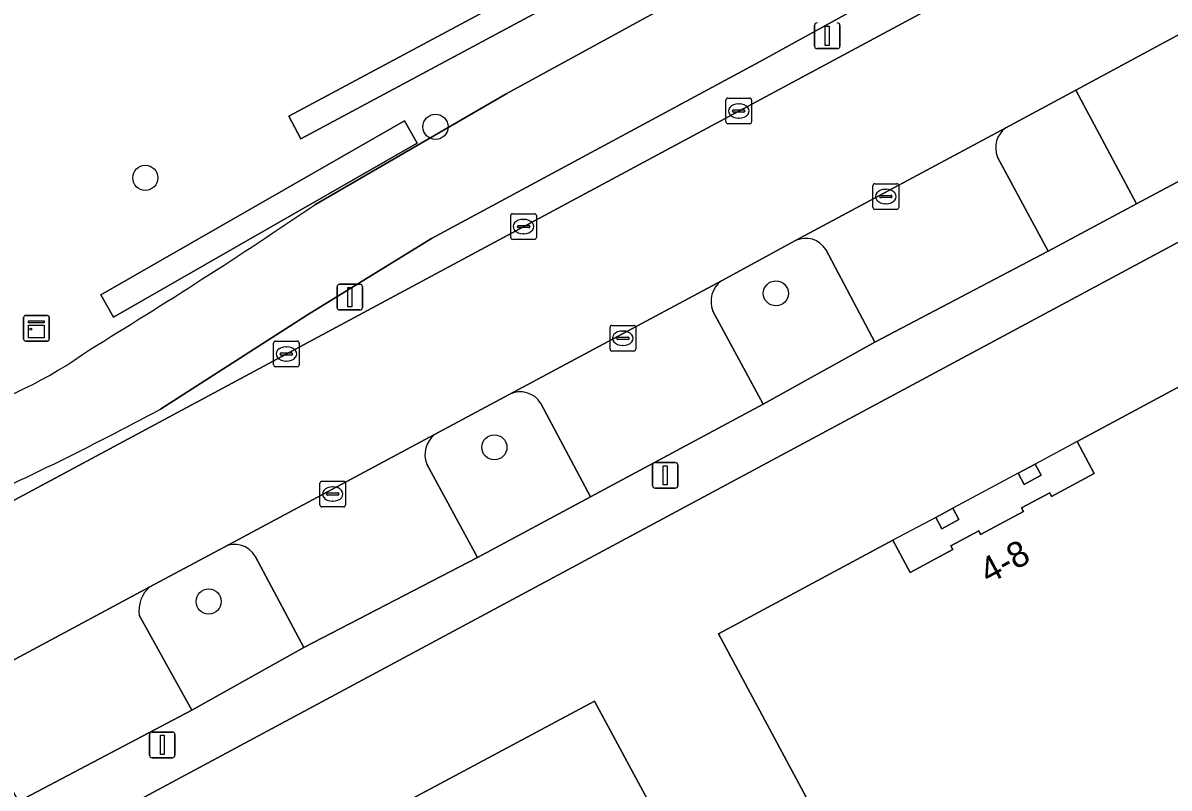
# Model space of a CAD drawing. Extents: x 157793 to 159380, y 380877 to 382313.
# Drawn here: x 158870.11 to 158914.77, y 381972.56 to 382002.38 of the extents above; entities that cross this region are included whole.
import ezdxf

# ---------------------------------------------------------------- set-up
doc = ezdxf.new("R2010")
doc.units = 0
for name, color, linetype in [('IMGEO_Berm_groen', 7, 'Continuous'), ('IMGEO_Boom', 7, 'Continuous'), ('IMGEO_Erf', 7, 'Continuous'), ('IMGEO_Fietspad_gesloten', 7, 'Continuous'), ('IMGEO_Groenvoorziening', 7, 'Continuous'), ('IMGEO_Haag', 7, 'Continuous'), ('IMGEO_Kast', 7, 'Continuous'), ('IMGEO_Kolk', 7, 'Continuous'), ('IMGEO_Lichtmast', 7, 'Continuous'), ('IMGEO_Pand', 7, 'Continuous'), ('IMGEO_Pand_nummerreeks', 7, 'Continuous'), ('IMGEO_Pand_overbouw', 7, 'Continuous'), ('IMGEO_Parkeervlak_open', 7, 'Continuous'), ('IMGEO_Rijbaan_lokaal_gesloten', 7, 'Continuous'), ('IMGEO_Voetpad_open', 7, 'Continuous')]:
    doc.layers.add(name, color=color, linetype=linetype)

msp = doc.modelspace()

# ---------------------------------------------------------------- linework, layer by layer
at = {"layer": 'IMGEO_Berm_groen'}
for points in [[(158881.481, 381995.291), (158888.972, 381999.625), (158897.957, 382004.553), (159057.93, 382090.506)], [(158907.879, 382004.253), (158907.714, 382005.78), (158898.811, 382000.858), (158886.036, 381993.975), (158881.205, 381991.01), (158875.467, 381987.331)], [(158865.556, 381981.519), (158907.879, 382004.253)]]:
    msp.add_lwpolyline(points, dxfattribs=at)
for points in [[(158894.906, 382005.353), (158880.946, 381997.86), (158880.473, 381998.741), (158894.433, 382006.234)], [(158885.48, 381997.697), (158873.647, 381990.919), (158873.15, 381991.787), (158884.983, 381998.564)]]:
    msp.add_lwpolyline(points, close=True, dxfattribs=at)
for centre, radius, start, end in [((158759.636, 382175.06), 217.171, 301.37524, 304.12886), ((158862.492, 382003.883), 17.522, 267.0265, 305.6494), ((158824.031, 382082.095), 107.823, 293.52466, 298.49225)]:
    msp.add_arc(centre, radius, start, end, dxfattribs=at)
at = {"layer": 'IMGEO_Boom'}
for centre in [(158886.189, 381998.33), (158874.881, 381996.344), (158899.451, 381991.842), (158888.483, 381985.841), (158877.35, 381979.835)]:
    msp.add_circle(centre, 0.489, dxfattribs=at)
at = {"layer": 'IMGEO_Erf'}
msp.add_lwpolyline([(158939.268, 382006.789), (158918.758, 381995.78), (158871.667, 381970.503)], dxfattribs=at)
for points in [[(158905.087, 381963.91), (158897.219, 381978.573), (158904.012, 381982.218), (158904.682, 381980.968), (158906.347, 381981.861), (158906.272, 381982.002), (158907.354, 381982.582), (158907.43, 381982.442), (158909.102, 381983.339), (158909.027, 381983.48), (158910.119, 381984.066), (158910.194, 381983.927), (158911.858, 381984.819), (158911.188, 381986.068), (158917.981, 381989.713), (158925.849, 381975.05)], [(158909.123, 381984.393), (158908.886, 381984.833), (158909.556, 381985.192), (158909.793, 381984.753)], [(158905.916, 381982.672), (158905.679, 381983.113), (158906.349, 381983.471), (158906.585, 381983.032)], [(158890.14, 381959.499), (158889.968, 381959.783), (158886.726, 381957.996), (158886.841, 381957.73), (158878.282, 381953.145), (158875.555, 381958.225), (158875.871, 381958.416), (158874.972, 381960.074), (158874.647, 381959.91), (158871.943, 381964.977), (158880.215, 381969.414), (158880.729, 381969.69), (158880.856, 381969.436), (158883.765, 381971.006), (158883.609, 381971.256), (158884.095, 381971.516), (158892.39, 381975.946), (158898.762, 381964.116)]]:
    msp.add_lwpolyline(points, close=True, dxfattribs=at)
at = {"layer": 'IMGEO_Fietspad_gesloten'}
for points in [[(159055.975, 382085.414), (159058.624, 382086.846), (159059.612, 382087.377), (159057.93, 382090.506), (158897.957, 382004.553), (158888.972, 381999.625), (158881.481, 381995.291)], [(158875.467, 381987.331), (158881.205, 381991.01), (158886.036, 381993.975), (158898.811, 382000.858), (158907.714, 382005.78), (158912.658, 382008.417), (158945.023, 382025.805), (158945.704, 382024.537), (158946.762, 382025.103), (158946.08, 382026.373), (159055.975, 382085.414)]]:
    msp.add_lwpolyline(points, dxfattribs=at)
for centre, radius, start, end in [((158759.636, 382175.06), 217.171, 301.37524, 304.12886), ((158862.492, 382003.883), 17.522, 267.0265, 305.6494), ((158824.031, 382082.095), 107.823, 293.52466, 298.49225)]:
    msp.add_arc(centre, radius, start, end, dxfattribs=at)
at = {"layer": 'IMGEO_Groenvoorziening'}
for points in [[(158894.906, 382005.353), (158894.433, 382006.234), (158880.473, 381998.741), (158880.946, 381997.86)], [(158885.48, 381997.697), (158884.983, 381998.564), (158873.15, 381991.787), (158873.647, 381990.919)]]:
    msp.add_lwpolyline(points, close=True, dxfattribs=at)
for points in [[(158908.092, 381997.155), (158910.058, 381993.484), (158913.503, 381995.337), (158911.144, 381999.762)], [(158911.144, 381999.762), (158908.411, 381998.292)], [(158896.998, 381991.15), (158898.957, 381987.524), (158903.303, 381989.935), (158901.394, 381993.547)], [(158900.221, 381993.896), (158897.333, 381992.332)], [(158889.058, 381987.903), (158886.152, 381986.336)], [(158885.847, 381985.192), (158887.827, 381981.552), (158892.229, 381983.915), (158890.293, 381987.554)], [(158877.953, 381981.956), (158875.062, 381980.411)], [(158874.636, 381979.296), (158876.692, 381975.603), (158881.058, 381978.036), (158879.157, 381981.6)]]:
    msp.add_lwpolyline(points, dxfattribs=at)
for centre, radius, start, end in [((158908.953, 381997.527), 0.938, 125.2965, 203.3592), ((158900.616, 381993.079), 0.908, 31.0375, 115.8241), ((158897.913, 381991.529), 0.99, 125.8406, 202.5121), ((158889.484, 381987.052), 0.952, 31.8298, 116.6105), ((158886.767, 381985.559), 0.991, 128.3908, 201.7526), ((158878.37, 381981.151), 0.907, 29.7086, 117.3475), ((158875.896, 381979.453), 1.27, 131.0647, 187.1153)]:
    msp.add_arc(centre, radius, start, end, dxfattribs=at)
at = {"layer": 'IMGEO_Haag'}
for points in [[(158894.906, 382005.353), (158894.433, 382006.234), (158880.473, 381998.741), (158880.946, 381997.86)], [(158885.48, 381997.697), (158884.983, 381998.564), (158873.15, 381991.787), (158873.647, 381990.919)]]:
    msp.add_lwpolyline(points, close=True, dxfattribs=at)
at = {"layer": 'IMGEO_Kast'}
for p, q in [((158870.139, 381990.06), (158870.139, 381990.901)), ((158870.139, 381990.901), (158870.139, 381990.06)), ((158870.214, 381990.985), (158871.055, 381990.985)), ((158871.055, 381990.985), (158870.214, 381990.985)), ((158871.139, 381990.91), (158871.139, 381990.069)), ((158871.139, 381990.069), (158871.139, 381990.91)), ((158871.064, 381989.985), (158870.223, 381989.985)), ((158870.223, 381989.985), (158871.064, 381989.985))]:
    msp.add_line(p, q, dxfattribs=at)
for points in [[(158870.334, 381990.775), (158870.934, 381990.775), (158870.934, 381990.69), (158870.334, 381990.69), (158870.334, 381990.775)], [(158870.334, 381990.6), (158870.934, 381990.6), (158870.934, 381990.111), (158870.334, 381990.111), (158870.334, 381990.6)]]:
    msp.add_lwpolyline(points, dxfattribs=at)
msp.add_circle((158870.418, 381990.449), 0.0377, dxfattribs=at)
for centre, start, end in [((158870.217, 381990.907), 92.4484, 184.2845), ((158870.217, 381990.907), 92.4484, 184.2845), ((158871.061, 381990.907), 2.4484, 94.2845), ((158871.061, 381990.907), 2.4484, 94.2845), ((158870.217, 381990.063), 182.4484, 274.2845), ((158870.217, 381990.063), 182.4484, 274.2845), ((158871.061, 381990.063), 272.4484, 4.2845), ((158871.061, 381990.063), 272.4484, 4.2845)]:
    msp.add_arc(centre, 0.0779, start, end, dxfattribs=at)
at = {"layer": 'IMGEO_Kolk'}
for p, q in [((158897.503, 381998.523), (158897.503, 381999.375)), ((158897.578, 381999.449), (158898.43, 381999.449)), ((158898.504, 381999.375), (158898.504, 381998.523)), ((158897.762, 381998.943), (158897.762, 381998.955)), ((158898.2, 381998.906), (158897.802, 381998.906)), ((158897.805, 381998.992), (158898.203, 381998.992)), ((158897.991, 381999.229), (158898.016, 381999.229)), ((158898.246, 381998.955), (158898.246, 381998.943)), ((158898.43, 381998.449), (158897.578, 381998.449)), ((158898.014, 381998.669), (158897.989, 381998.669)), ((158903.235, 381995.19), (158903.235, 381996.042)), ((158903.31, 381996.116), (158904.162, 381996.116)), ((158903.723, 381995.896), (158903.748, 381995.896)), ((158904.236, 381996.042), (158904.236, 381995.19)), ((158903.494, 381995.61), (158903.494, 381995.622)), ((158903.932, 381995.573), (158903.534, 381995.573)), ((158903.537, 381995.659), (158903.935, 381995.659)), ((158903.746, 381995.336), (158903.721, 381995.336)), ((158903.978, 381995.622), (158903.978, 381995.61)), ((158889.12, 381994.02), (158889.12, 381994.872)), ((158889.195, 381994.946), (158890.047, 381994.946)), ((158890.121, 381994.872), (158890.121, 381994.02)), ((158904.162, 381995.116), (158903.31, 381995.116)), ((158889.379, 381994.44), (158889.379, 381994.452)), ((158889.817, 381994.403), (158889.419, 381994.403)), ((158889.422, 381994.489), (158889.82, 381994.489)), ((158889.608, 381994.726), (158889.633, 381994.726)), ((158889.863, 381994.452), (158889.863, 381994.44)), ((158889.631, 381994.166), (158889.606, 381994.166)), ((158890.047, 381993.946), (158889.195, 381993.946)), ((158892.988, 381989.667), (158892.988, 381990.519)), ((158893.063, 381990.593), (158893.915, 381990.593)), ((158893.989, 381990.519), (158893.989, 381989.667)), ((158879.952, 381989.981), (158880.804, 381989.981)), ((158893.247, 381990.087), (158893.247, 381990.099)), ((158893.685, 381990.05), (158893.287, 381990.05)), ((158893.29, 381990.136), (158893.688, 381990.136)), ((158893.476, 381990.373), (158893.501, 381990.373)), ((158893.731, 381990.099), (158893.731, 381990.087)), ((158879.877, 381989.055), (158879.877, 381989.907)), ((158880.136, 381989.475), (158880.136, 381989.487)), ((158880.179, 381989.524), (158880.577, 381989.524)), ((158880.365, 381989.761), (158880.39, 381989.761)), ((158880.62, 381989.487), (158880.62, 381989.475)), ((158880.878, 381989.907), (158880.878, 381989.055)), ((158893.915, 381989.593), (158893.063, 381989.593)), ((158893.499, 381989.813), (158893.474, 381989.813)), ((158880.574, 381989.438), (158880.176, 381989.438)), ((158880.388, 381989.201), (158880.363, 381989.201)), ((158880.804, 381988.981), (158879.952, 381988.981)), ((158881.681, 381983.595), (158881.681, 381984.447)), ((158881.756, 381984.521), (158882.608, 381984.521)), ((158882.169, 381984.301), (158882.194, 381984.301)), ((158882.682, 381984.447), (158882.682, 381983.595)), ((158881.94, 381984.015), (158881.94, 381984.027)), ((158882.378, 381983.978), (158881.98, 381983.978)), ((158881.983, 381984.064), (158882.381, 381984.064)), ((158882.192, 381983.741), (158882.167, 381983.741)), ((158882.424, 381984.027), (158882.424, 381984.015)), ((158882.608, 381983.521), (158881.756, 381983.521))]:
    msp.add_line(p, q, dxfattribs=at)
for points in [[(158897.503, 381998.523), (158897.503, 381999.375)], [(158897.578, 381999.449), (158898.43, 381999.449)], [(158898.504, 381999.375), (158898.504, 381998.523)], [(158898.43, 381998.449), (158897.578, 381998.449)], [(158903.235, 381995.19), (158903.235, 381996.042)], [(158903.31, 381996.116), (158904.162, 381996.116)], [(158904.236, 381996.042), (158904.236, 381995.19)], [(158889.12, 381994.02), (158889.12, 381994.872)], [(158889.195, 381994.946), (158890.047, 381994.946)], [(158890.121, 381994.872), (158890.121, 381994.02)], [(158904.162, 381995.116), (158903.31, 381995.116)], [(158890.047, 381993.946), (158889.195, 381993.946)], [(158892.988, 381989.667), (158892.988, 381990.519)], [(158893.063, 381990.593), (158893.915, 381990.593)], [(158893.989, 381990.519), (158893.989, 381989.667)], [(158879.952, 381989.981), (158880.804, 381989.981)], [(158879.877, 381989.055), (158879.877, 381989.907)], [(158880.878, 381989.907), (158880.878, 381989.055)], [(158893.915, 381989.593), (158893.063, 381989.593)], [(158880.804, 381988.981), (158879.952, 381988.981)], [(158881.681, 381983.595), (158881.681, 381984.447)], [(158881.756, 381984.521), (158882.608, 381984.521)], [(158882.682, 381984.447), (158882.682, 381983.595)], [(158882.608, 381983.521), (158881.756, 381983.521)]]:
    msp.add_lwpolyline(points, dxfattribs=at)
for centre, radius, start, end in [((158897.58, 381999.373), 0.0765, 91.552, 178.448), ((158897.58, 381999.373), 0.0765, 91.552, 178.448), ((158898.428, 381999.373), 0.0765, 1.552, 88.448), ((158898.428, 381999.373), 0.0765, 1.552, 88.448), ((158897.802, 381998.952), 0.0403, 85.8775, 175.7526), ((158897.799, 381998.942), 0.0366, 178.938, 274.7102), ((158898.203, 381998.949), 0.043, 264.8664, 352.4533), ((158898.207, 381998.954), 0.0386, 1.7309, 96.639), ((158897.58, 381998.525), 0.0765, 181.552, 268.448), ((158897.58, 381998.525), 0.0765, 181.552, 268.448), ((158898.428, 381998.525), 0.0765, 271.552, 358.448), ((158898.428, 381998.525), 0.0765, 271.552, 358.448), ((158903.312, 381996.04), 0.0765, 91.552, 178.448), ((158903.312, 381996.04), 0.0765, 91.552, 178.448), ((158904.16, 381996.04), 0.0765, 1.552, 88.448), ((158904.16, 381996.04), 0.0765, 1.552, 88.448), ((158903.534, 381995.619), 0.0403, 85.8775, 175.7526), ((158903.531, 381995.609), 0.0366, 178.938, 274.7102), ((158903.935, 381995.616), 0.043, 264.8664, 352.4533), ((158903.939, 381995.621), 0.0386, 1.7309, 96.639), ((158889.197, 381994.87), 0.0765, 91.552, 178.448), ((158889.197, 381994.87), 0.0765, 91.552, 178.448), ((158890.045, 381994.87), 0.0765, 1.552, 88.448), ((158890.045, 381994.87), 0.0765, 1.552, 88.448), ((158903.312, 381995.192), 0.0765, 181.552, 268.448), ((158903.312, 381995.192), 0.0765, 181.552, 268.448), ((158904.16, 381995.192), 0.0765, 271.552, 358.448), ((158904.16, 381995.192), 0.0765, 271.552, 358.448), ((158889.419, 381994.449), 0.0403, 85.8775, 175.7526), ((158889.416, 381994.439), 0.0366, 178.938, 274.7102), ((158889.82, 381994.446), 0.043, 264.8664, 352.4533), ((158889.824, 381994.451), 0.0386, 1.7309, 96.639), ((158889.197, 381994.022), 0.0765, 181.552, 268.448), ((158889.197, 381994.022), 0.0765, 181.552, 268.448), ((158890.045, 381994.022), 0.0765, 271.552, 358.448), ((158890.045, 381994.022), 0.0765, 271.552, 358.448), ((158893.065, 381990.517), 0.0765, 91.552, 178.448), ((158893.065, 381990.517), 0.0765, 91.552, 178.448), ((158893.913, 381990.517), 0.0765, 1.552, 88.448), ((158893.913, 381990.517), 0.0765, 1.552, 88.448), ((158879.954, 381989.905), 0.0765, 91.552, 178.448), ((158879.954, 381989.905), 0.0765, 91.552, 178.448), ((158880.802, 381989.905), 0.0765, 1.552, 88.448), ((158880.802, 381989.905), 0.0765, 1.552, 88.448), ((158893.287, 381990.096), 0.0403, 85.8775, 175.7526), ((158893.284, 381990.086), 0.0366, 178.938, 274.7102), ((158893.688, 381990.093), 0.043, 264.8664, 352.4533), ((158893.692, 381990.098), 0.0386, 1.7309, 96.639), ((158880.176, 381989.484), 0.0403, 85.8775, 175.7526), ((158880.581, 381989.486), 0.0386, 1.7309, 96.639), ((158893.065, 381989.669), 0.0765, 181.552, 268.448), ((158893.065, 381989.669), 0.0765, 181.552, 268.448), ((158893.913, 381989.669), 0.0765, 271.552, 358.448), ((158893.913, 381989.669), 0.0765, 271.552, 358.448), ((158879.954, 381989.057), 0.0765, 181.552, 268.448), ((158879.954, 381989.057), 0.0765, 181.552, 268.448), ((158880.173, 381989.474), 0.0366, 178.938, 274.7102), ((158880.577, 381989.481), 0.043, 264.8664, 352.4533), ((158880.802, 381989.057), 0.0765, 271.552, 358.448), ((158880.802, 381989.057), 0.0765, 271.552, 358.448), ((158881.758, 381984.445), 0.0765, 91.552, 178.448), ((158881.758, 381984.445), 0.0765, 91.552, 178.448), ((158882.606, 381984.445), 0.0765, 1.552, 88.448), ((158882.606, 381984.445), 0.0765, 1.552, 88.448), ((158881.98, 381984.024), 0.0403, 85.8775, 175.7526), ((158881.977, 381984.014), 0.0366, 178.938, 274.7102), ((158882.381, 381984.021), 0.043, 264.8664, 352.4533), ((158882.385, 381984.026), 0.0386, 1.7309, 96.639), ((158881.758, 381983.597), 0.0765, 181.552, 268.448), ((158881.758, 381983.597), 0.0765, 181.552, 268.448), ((158882.606, 381983.597), 0.0765, 271.552, 358.448), ((158882.606, 381983.597), 0.0765, 271.552, 358.448)]:
    msp.add_arc(centre, radius, start, end, dxfattribs=at)
for centre, major_axis, ratio, start_param, end_param in [((158897.99, 381998.949), (-0.387, 0.002), 0.722429, 4.712389, 7.853982), ((158898.015, 381998.949), (-0.39, 0.002), 0.717154, 1.570796, 4.712389), ((158903.722, 381995.616), (-0.387, 0.002), 0.722429, 4.712389, 7.853982), ((158903.747, 381995.616), (-0.39, 0.002), 0.717154, 1.570796, 4.712389), ((158889.607, 381994.446), (-0.387, 0.002), 0.722429, 4.712389, 7.853982), ((158889.632, 381994.446), (-0.39, 0.002), 0.717154, 1.570796, 4.712389), ((158893.475, 381990.093), (-0.387, 0.002), 0.722429, 4.712389, 7.853982), ((158893.5, 381990.093), (-0.39, 0.002), 0.717154, 1.570796, 4.712389), ((158880.364, 381989.481), (-0.387, 0.002), 0.722429, 4.712389, 7.853982), ((158880.389, 381989.481), (-0.39, 0.002), 0.717154, 1.570796, 4.712389), ((158882.168, 381984.021), (-0.387, 0.002), 0.722429, 4.712389, 7.853982), ((158882.193, 381984.021), (-0.39, 0.002), 0.717154, 1.570796, 4.712389)]:
    msp.add_ellipse(centre, major_axis=major_axis, ratio=ratio, start_param=start_param, end_param=end_param, dxfattribs=at)
at = {"layer": 'IMGEO_Lichtmast'}
for p, q in [((158900.955, 382001.481), (158900.955, 382002.281)), ((158900.955, 382002.281), (158900.955, 382001.481)), ((158901.945, 382002.281), (158901.945, 382001.481)), ((158901.945, 382001.481), (158901.945, 382002.281)), ((158901.845, 382001.381), (158901.055, 382001.381)), ((158901.055, 382001.381), (158901.845, 382001.381)), ((158882.453, 381992.195), (158883.243, 381992.195)), ((158883.243, 381992.195), (158882.453, 381992.195)), ((158882.353, 381991.295), (158882.353, 381992.095)), ((158882.353, 381992.095), (158882.353, 381991.295)), ((158883.343, 381992.095), (158883.343, 381991.295)), ((158883.343, 381991.295), (158883.343, 381992.095)), ((158883.243, 381991.195), (158882.453, 381991.195)), ((158882.453, 381991.195), (158883.243, 381991.195)), ((158894.643, 381984.35), (158894.643, 381985.15)), ((158894.643, 381985.15), (158894.643, 381984.35)), ((158894.743, 381985.25), (158895.533, 381985.25)), ((158895.533, 381985.25), (158894.743, 381985.25)), ((158895.633, 381985.15), (158895.633, 381984.35)), ((158895.633, 381984.35), (158895.633, 381985.15)), ((158895.533, 381984.25), (158894.743, 381984.25)), ((158894.743, 381984.25), (158895.533, 381984.25)), ((158875.047, 381973.846), (158875.047, 381974.646)), ((158875.047, 381974.646), (158875.047, 381973.846)), ((158875.147, 381974.746), (158875.937, 381974.746)), ((158875.937, 381974.746), (158875.147, 381974.746)), ((158876.037, 381974.646), (158876.037, 381973.846)), ((158876.037, 381973.846), (158876.037, 381974.646)), ((158875.937, 381973.746), (158875.147, 381973.746)), ((158875.147, 381973.746), (158875.937, 381973.746))]:
    msp.add_line(p, q, dxfattribs=at)
for points in [[(158901.375, 382002.256), (158901.525, 382002.256), (158901.525, 382001.506), (158901.375, 382001.506), (158901.375, 382002.256)], [(158882.773, 381992.07), (158882.923, 381992.07), (158882.923, 381991.32), (158882.773, 381991.32), (158882.773, 381992.07)], [(158895.063, 381985.125), (158895.213, 381985.125), (158895.213, 381984.375), (158895.063, 381984.375), (158895.063, 381985.125)], [(158875.467, 381974.621), (158875.617, 381974.621), (158875.617, 381973.871), (158875.467, 381973.871), (158875.467, 381974.621)]]:
    msp.add_lwpolyline(points, dxfattribs=at)
for centre, start, end in [((158901.055, 382002.281), 90, 180), ((158901.055, 382002.281), 90, 180), ((158901.845, 382002.281), 0, 90), ((158901.845, 382002.281), 360, 90), ((158901.055, 382001.481), 180, 270), ((158901.055, 382001.481), 180, 270), ((158901.845, 382001.481), 270, 0), ((158901.845, 382001.481), 270, 0), ((158882.453, 381992.095), 90, 180), ((158882.453, 381992.095), 90, 180), ((158883.243, 381992.095), 0, 90), ((158883.243, 381992.095), 360, 90), ((158882.453, 381991.295), 180, 270), ((158882.453, 381991.295), 180, 270), ((158883.243, 381991.295), 270, 0), ((158883.243, 381991.295), 270, 0), ((158894.743, 381985.15), 90, 180), ((158894.743, 381985.15), 90, 180), ((158895.533, 381985.15), 0, 90), ((158895.533, 381985.15), 360, 90), ((158894.743, 381984.35), 180, 270), ((158894.743, 381984.35), 180, 270), ((158895.533, 381984.35), 270, 0), ((158895.533, 381984.35), 270, 0), ((158875.147, 381974.646), 90, 180), ((158875.147, 381974.646), 90, 180), ((158875.937, 381974.646), 0, 90), ((158875.937, 381974.646), 360, 90), ((158875.147, 381973.846), 180, 270), ((158875.147, 381973.846), 180, 270), ((158875.937, 381973.846), 270, 0), ((158875.937, 381973.846), 270, 0)]:
    msp.add_arc(centre, 0.1, start, end, dxfattribs=at)
at = {"layer": 'IMGEO_Pand'}
for points in [[(158911.188, 381986.068), (158911.858, 381984.819), (158910.194, 381983.927), (158910.119, 381984.066), (158909.027, 381983.48), (158909.102, 381983.339), (158907.43, 381982.442), (158907.354, 381982.582), (158906.272, 381982.002), (158906.347, 381981.861), (158904.682, 381980.968), (158904.012, 381982.218), (158897.219, 381978.573), (158905.087, 381963.91), (158925.849, 381975.05), (158917.981, 381989.713)], [(158908.886, 381984.833), (158909.123, 381984.393), (158909.793, 381984.753), (158909.556, 381985.192)], [(158905.679, 381983.113), (158905.916, 381982.672), (158906.585, 381983.032), (158906.349, 381983.471)], [(158884.095, 381971.516), (158883.609, 381971.256), (158883.765, 381971.006), (158880.856, 381969.436), (158880.729, 381969.69), (158880.215, 381969.414), (158871.943, 381964.977), (158874.647, 381959.91), (158874.972, 381960.074), (158875.871, 381958.416), (158875.555, 381958.225), (158878.282, 381953.145), (158886.841, 381957.73), (158886.726, 381957.996), (158889.968, 381959.783), (158890.14, 381959.499), (158898.762, 381964.116), (158892.39, 381975.946)]]:
    msp.add_lwpolyline(points, close=True, dxfattribs=at)
at = {"layer": 'IMGEO_Pand_overbouw'}
msp.add_lwpolyline([(158905.679, 381983.113), (158904.012, 381982.218), (158904.682, 381980.968), (158906.347, 381981.861), (158906.272, 381982.002), (158907.354, 381982.582), (158907.43, 381982.442), (158909.102, 381983.339), (158909.027, 381983.48), (158910.119, 381984.066), (158910.194, 381983.927), (158911.858, 381984.819), (158911.188, 381986.068), (158909.556, 381985.192), (158909.793, 381984.753), (158909.123, 381984.393), (158908.886, 381984.833), (158906.349, 381983.471), (158906.585, 381983.032), (158905.916, 381982.672)], close=True, dxfattribs=at)
at = {"layer": 'IMGEO_Parkeervlak_open'}
for points in [[(158908.411, 381998.292), (158900.221, 381993.896)], [(158901.394, 381993.547), (158903.303, 381989.935), (158910.058, 381993.484), (158908.092, 381997.155)], [(158897.333, 381992.332), (158889.058, 381987.903)], [(158890.293, 381987.554), (158892.229, 381983.915), (158898.957, 381987.524), (158896.998, 381991.15)], [(158886.152, 381986.336), (158877.953, 381981.956)], [(158879.157, 381981.6), (158881.058, 381978.036), (158887.827, 381981.552), (158885.847, 381985.192)], [(158875.062, 381980.411), (158866.826, 381975.983)], [(158868.035, 381975.631), (158869.942, 381972.036), (158876.692, 381975.603), (158874.636, 381979.296)]]:
    msp.add_lwpolyline(points, dxfattribs=at)
for centre, radius, start, end in [((158908.953, 381997.527), 0.938, 125.2965, 203.3592), ((158900.616, 381993.079), 0.908, 31.0375, 115.8241), ((158897.913, 381991.529), 0.99, 125.8406, 202.5121), ((158889.484, 381987.052), 0.952, 31.8298, 116.6105), ((158886.767, 381985.559), 0.991, 128.3908, 201.7526), ((158878.37, 381981.151), 0.907, 29.7086, 117.3475), ((158875.896, 381979.453), 1.27, 131.0647, 187.1153)]:
    msp.add_arc(centre, radius, start, end, dxfattribs=at)
at = {"layer": 'IMGEO_Rijbaan_lokaal_gesloten'}
for points in [[(158947.626, 382019.363), (158945.043, 382024.182), (158913.996, 382007.541), (158907.879, 382004.253), (158865.556, 381981.519), (158861.635, 381979.436), (158861.396, 381979.149)], [(158908.411, 381998.292), (158911.144, 381999.762), (158915.57, 382002.147), (158918.278, 382003.582), (158932.984, 382011.496), (158934.988, 382012.584), (158936.399, 382013.346), (158946.691, 382018.752)], [(158865.676, 381975.362), (158866.826, 381975.983), (158875.062, 381980.411), (158877.953, 381981.956), (158886.152, 381986.336), (158889.058, 381987.903), (158897.333, 381992.332), (158900.221, 381993.896), (158908.411, 381998.292)]]:
    msp.add_lwpolyline(points, dxfattribs=at)
at = {"layer": 'IMGEO_Voetpad_open'}
for points in [[(158936.399, 382013.346), (158934.988, 382012.584), (158937.421, 382008.165), (158934.659, 382006.707), (158921.428, 381999.622), (158917.956, 381997.709), (158913.503, 381995.337), (158910.058, 381993.484), (158903.303, 381989.935), (158898.957, 381987.524), (158892.229, 381983.915), (158887.827, 381981.552), (158881.058, 381978.036), (158876.692, 381975.603), (158869.942, 381972.036), (158868.035, 381975.631)], [(158863.534, 381968.073), (158864.338, 381966.569), (158871.667, 381970.503), (158918.758, 381995.78), (158939.268, 382006.789), (158943.037, 382009.005), (158941.648, 382011.569)]]:
    msp.add_lwpolyline(points, dxfattribs=at)
msp.add_lwpolyline([(158915.57, 382002.147), (158911.144, 381999.762), (158913.503, 381995.337), (158917.956, 381997.709)], close=True, dxfattribs=at)

# ---------------------------------------------------------------- texts
at = {"layer": 'IMGEO_Pand_nummerreeks'}
msp.add_text('4-8', height=1, rotation=28.2161, dxfattribs=at).set_placement((158907.737, 381980.495))

doc.saveas('drawing.dxf')
